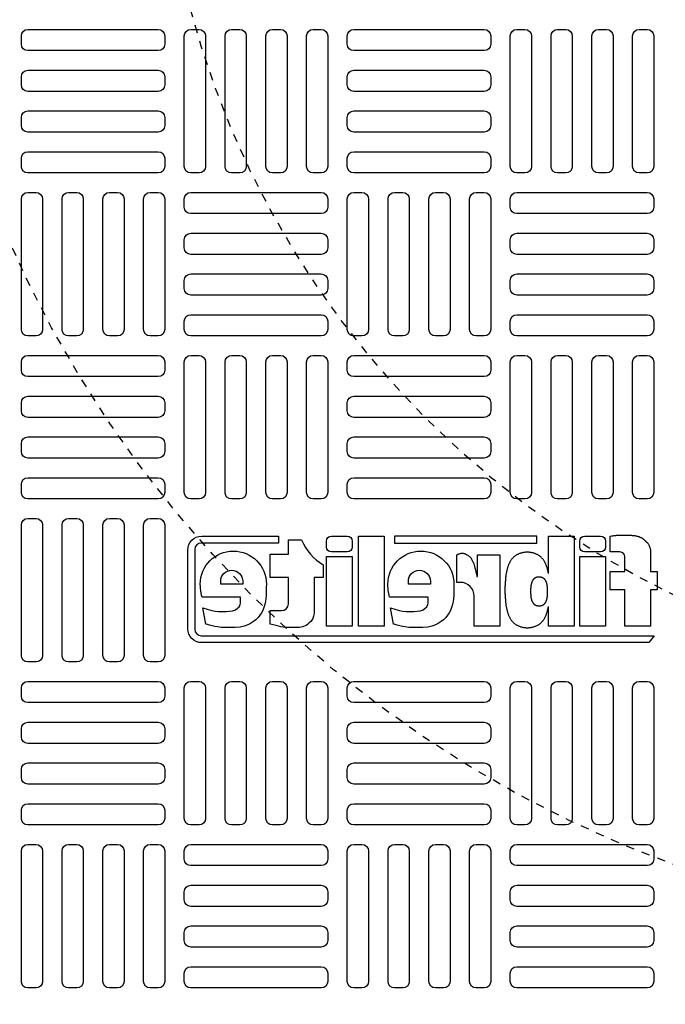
# Model space of a CAD drawing. Extents: x -169 to 2224, y 0 to 2796.
# Tile 464 of 530: x 1517 to 1525, y 1464 to 1476. Entities that reach past the tile are written whole.
import ezdxf

# ---------------------------------------------------------------- set-up
doc = ezdxf.new("R2010")
doc.units = 0
doc.header["$MEASUREMENT"] = 0
doc.linetypes.add('HIDDEN2', pattern=[0.28125, 0.1875, -0.09375])
doc.layers.get('DEFPOINTS').update_dxf_attribs({"linetype": 'CONTINUOUS'})
for name, color, linetype in [('TANK-MANHOLE-COVER-40', 2, 'CONTINUOUS'), ('TANK-MANHOLE-COVER-HATCH-40', 252, 'CONTINUOUS'), ('TANK-SLOPE', 3, 'CONTINUOUS')]:
    doc.layers.add(name, color=color, linetype=linetype)

msp = doc.modelspace()

# ---------------------------------------------------------------- linework, layer by layer
at = {"layer": 'DEFPOINTS', "color": 8, "linetype": 'HIDDEN2', "ltscale": 0.125}
msp.add_circle((1529.52157, 1479.01916), 14, dxfattribs=at)
msp.add_circle((1529.52157, 1479.01916), 14, dxfattribs=at)
at = {"layer": 'DEFPOINTS', "color": 8, "linetype": 'HIDDEN2', "ltscale": 0.5}
msp.add_circle((1529.52157, 1479.01916), 11, dxfattribs=at)
msp.add_circle((1529.52157, 1479.01916), 11, dxfattribs=at)
at = {"layer": 'TANK-MANHOLE-COVER-40', "color": 2}
for points in [[(1523.95594, 1469.82969), (1523.9736, 1469.832), (1523.98904, 1469.83397), (1524.00256, 1469.83566), (1524.01447, 1469.83707), (1524.02505, 1469.83825), (1524.0346, 1469.83923), (1524.04343, 1469.84003), (1524.05182, 1469.84068), (1524.06004, 1469.84121), (1524.06815, 1469.84163), (1524.07615, 1469.84197), (1524.08409, 1469.84222), (1524.09196, 1469.84241), (1524.09979, 1469.84255), (1524.1076, 1469.84264), (1524.11541, 1469.84271), (1524.12323, 1469.84276), (1524.13109, 1469.84279), (1524.139, 1469.84278), (1524.14698, 1469.84273), (1524.15507, 1469.84263), (1524.16326, 1469.84247), (1524.1716, 1469.84224), (1524.18009, 1469.84193), (1524.18874, 1469.84153), (1524.19747, 1469.84105), (1524.20621, 1469.84048), (1524.21487, 1469.83983), (1524.22336, 1469.8391), (1524.2316, 1469.8383), (1524.23949, 1469.83741), (1524.24696, 1469.83645), (1524.25394, 1469.83542), (1524.26045, 1469.83431), (1524.26656, 1469.83314), (1524.27231, 1469.83191), (1524.27776, 1469.83062), (1524.28297, 1469.82928), (1524.28798, 1469.82788), (1524.29285, 1469.82644), (1524.29762, 1469.82494), (1524.30231, 1469.82339), (1524.30692, 1469.82177), (1524.31146, 1469.82006), (1524.31594, 1469.81825), (1524.32035, 1469.81631), (1524.32471, 1469.81425), (1524.32902, 1469.81204), (1524.33328, 1469.80968), (1524.33748, 1469.80718), (1524.34158, 1469.8046), (1524.34557, 1469.80195), (1524.34941, 1469.79927), (1524.3531, 1469.79659), (1524.35659, 1469.79395), (1524.35988, 1469.79138), (1524.36294, 1469.78891), (1524.36582, 1469.7865), (1524.36859, 1469.78411), (1524.37129, 1469.78172), (1524.37398, 1469.77929), (1524.37672, 1469.77677), (1524.37957, 1469.77414), (1524.38258, 1469.77136), (1524.3858, 1469.76839), (1524.38918, 1469.76524), (1524.39268, 1469.76193), (1524.39625, 1469.75847), (1524.39983, 1469.75486), (1524.40337, 1469.75113), (1524.40683, 1469.74729), (1524.41015, 1469.74335), (1524.41328, 1469.73931), (1524.41624, 1469.73514), (1524.41904, 1469.73083), (1524.42168, 1469.72632), (1524.42418, 1469.72159), (1524.42655, 1469.7166), (1524.42882, 1469.71132), (1524.43098, 1469.70571), (1524.43305, 1469.69977), (1524.43501, 1469.69356), (1524.43688, 1469.68718), (1524.43862, 1469.68073), (1524.44022, 1469.67429), (1524.44169, 1469.66796), (1524.44301, 1469.66185), (1524.44416, 1469.65603)], [(1523.21105, 1469.37793), (1523.21105, 1469.82969), (1523.52104, 1469.82969), (1523.52104, 1468.74258), (1523.21105, 1468.74258), (1523.21105, 1468.98059)], [(1523.21105, 1469.37793), (1523.21024, 1469.3823), (1523.2085, 1469.39109), (1523.20666, 1469.39985), (1523.20474, 1469.40852), (1523.20275, 1469.41705), (1523.2007, 1469.42539), (1523.19859, 1469.43354), (1523.19641, 1469.4415), (1523.19416, 1469.44927), (1523.19181, 1469.45687), (1523.18938, 1469.46429), (1523.18684, 1469.47154), (1523.18419, 1469.47863), (1523.18142, 1469.48556), (1523.17852, 1469.49234), (1523.1755, 1469.49897), (1523.17234, 1469.50547), (1523.16904, 1469.51185), (1523.1656, 1469.5181), (1523.16201, 1469.52425), (1523.15826, 1469.5303), (1523.15436, 1469.53625), (1523.15029, 1469.54209), (1523.14608, 1469.5478), (1523.14172, 1469.55337), (1523.13721, 1469.55878), (1523.13256, 1469.56402), (1523.12777, 1469.56906), (1523.12284, 1469.5739), (1523.11778, 1469.57851), (1523.11256, 1469.58292), (1523.10719, 1469.58712), (1523.10162, 1469.59115), (1523.09586, 1469.59501), (1523.08989, 1469.59872), (1523.08368, 1469.6023), (1523.07722, 1469.60575), (1523.0705, 1469.60909), (1523.06355, 1469.61231), (1523.05639, 1469.61538), (1523.04906, 1469.61829), (1523.04158, 1469.62101), (1523.03398, 1469.62354), (1523.0263, 1469.62584), (1523.01856, 1469.62791), (1523.01079, 1469.62972), (1523.00299, 1469.63127), (1522.99518, 1469.63258), (1522.98734, 1469.63364), (1522.9795, 1469.63445), (1522.97164, 1469.63503), (1522.96378, 1469.63538), (1522.95591, 1469.63549), (1522.94804, 1469.63538), (1522.94018, 1469.63503), (1522.93232, 1469.63445), (1522.92448, 1469.63364), (1522.91664, 1469.63258), (1522.90883, 1469.63127), (1522.90103, 1469.62972), (1522.89326, 1469.62791), (1522.88552, 1469.62584), (1522.87784, 1469.62354), (1522.87024, 1469.62101), (1522.86276, 1469.61829), (1522.85543, 1469.61538), (1522.84827, 1469.61231), (1522.84132, 1469.60909), (1522.8346, 1469.60575), (1522.82814, 1469.6023), (1522.82193, 1469.59872), (1522.81596, 1469.59501), (1522.8102, 1469.59115), (1522.80463, 1469.58712), (1522.79926, 1469.58292), (1522.79404, 1469.57851), (1522.78898, 1469.5739), (1522.78405, 1469.56906), (1522.77926, 1469.56402), (1522.77461, 1469.55878), (1522.7701, 1469.55337), (1522.76574, 1469.5478), (1522.76153, 1469.54209), (1522.75746, 1469.53625), (1522.75356, 1469.5303), (1522.74981, 1469.52425), (1522.74622, 1469.5181), (1522.74278, 1469.51185), (1522.73948, 1469.50547), (1522.73632, 1469.49897), (1522.7333, 1469.49234), (1522.7304, 1469.48556), (1522.72763, 1469.47863), (1522.72498, 1469.47154), (1522.72244, 1469.46429), (1522.72001, 1469.45687), (1522.71766, 1469.44927), (1522.71541, 1469.4415), (1522.71323, 1469.43354), (1522.71112, 1469.42539), (1522.70907, 1469.41705), (1522.70708, 1469.40852), (1522.70516, 1469.39985), (1522.70332, 1469.39109), (1522.70158, 1469.3823), (1522.69995, 1469.37354), (1522.69845, 1469.36486), (1522.6971, 1469.35632), (1522.6959, 1469.34797), (1522.69486, 1469.33986), (1522.69398, 1469.33198), (1522.69322, 1469.32428), (1522.69256, 1469.31674), (1522.69198, 1469.30933), (1522.69146, 1469.30201), (1522.69096, 1469.29475), (1522.69047, 1469.28753), (1522.68997, 1469.28031), (1522.68946, 1469.27311), (1522.68895, 1469.26594), (1522.68844, 1469.25881), (1522.68795, 1469.25173), (1522.68748, 1469.24473), (1522.68704, 1469.23781), (1522.68663, 1469.23099), (1522.68627, 1469.22428), (1522.68595, 1469.21766), (1522.68568, 1469.21113), (1522.68546, 1469.20467), (1522.68528, 1469.19827), (1522.68516, 1469.19191), (1522.68508, 1469.18558), (1522.68505, 1469.17926), (1522.68508, 1469.17294), (1522.68516, 1469.16661), (1522.68528, 1469.16025), (1522.68546, 1469.15385), (1522.68568, 1469.14739), (1522.68595, 1469.14086), (1522.68627, 1469.13425), (1522.68663, 1469.12753), (1522.68704, 1469.12071), (1522.68748, 1469.11379), (1522.68795, 1469.10679), (1522.68844, 1469.09972), (1522.68895, 1469.09259), (1522.68946, 1469.08541), (1522.68997, 1469.07821), (1522.69047, 1469.07099), (1522.69096, 1469.06377), (1522.69146, 1469.05652), (1522.69198, 1469.0492), (1522.69256, 1469.04178), (1522.69322, 1469.03424), (1522.69398, 1469.02655), (1522.69486, 1469.01866), (1522.6959, 1469.01055), (1522.6971, 1469.00221), (1522.69845, 1468.99367), (1522.69995, 1468.98499), (1522.70158, 1468.97622), (1522.70332, 1468.96743), (1522.70516, 1468.95868), (1522.70708, 1468.95), (1522.70907, 1468.94147), (1522.71112, 1468.93313), (1522.71323, 1468.92498), (1522.71541, 1468.91702), (1522.71766, 1468.90925), (1522.72001, 1468.90165), (1522.72244, 1468.89423), (1522.72498, 1468.88698), (1522.72763, 1468.87989), (1522.7304, 1468.87296), (1522.7333, 1468.86619), (1522.73632, 1468.85955), (1522.73948, 1468.85305), (1522.74278, 1468.84668), (1522.74622, 1468.84042), (1522.74981, 1468.83427), (1522.75356, 1468.82822), (1522.75746, 1468.82228), (1522.76153, 1468.81644), (1522.76574, 1468.81072), (1522.7701, 1468.80515), (1522.77461, 1468.79974), (1522.77926, 1468.7945), (1522.78405, 1468.78946), (1522.78898, 1468.78462), (1522.79404, 1468.78001), (1522.79926, 1468.77561), (1522.80463, 1468.7714), (1522.8102, 1468.76737), (1522.81596, 1468.76351), (1522.82193, 1468.7598), (1522.82814, 1468.75623), (1522.8346, 1468.75277), (1522.84132, 1468.74943), (1522.84827, 1468.74622), (1522.85543, 1468.74315), (1522.86276, 1468.74024), (1522.87024, 1468.73751), (1522.87784, 1468.73499), (1522.88552, 1468.73268), (1522.89326, 1468.73062), (1522.90103, 1468.72881), (1522.90883, 1468.72725), (1522.91664, 1468.72594), (1522.92448, 1468.72489), (1522.93232, 1468.72407), (1522.94018, 1468.72349), (1522.94804, 1468.72315), (1522.95591, 1468.72303), (1522.96378, 1468.72315), (1522.97164, 1468.72349), (1522.9795, 1468.72407), (1522.98734, 1468.72489), (1522.99518, 1468.72594), (1523.00299, 1468.72725), (1523.01079, 1468.72881), (1523.01856, 1468.73062), (1523.0263, 1468.73268), (1523.03398, 1468.73499), (1523.04158, 1468.73751), (1523.04906, 1468.74024), (1523.05639, 1468.74315), (1523.06355, 1468.74622), (1523.0705, 1468.74943), (1523.07722, 1468.75277), (1523.08368, 1468.75623), (1523.08989, 1468.7598), (1523.09586, 1468.76351), (1523.10162, 1468.76737), (1523.10719, 1468.7714), (1523.11256, 1468.77561), (1523.11778, 1468.78001), (1523.12284, 1468.78462), (1523.12777, 1468.78946), (1523.13256, 1468.7945), (1523.13721, 1468.79974), (1523.14172, 1468.80515), (1523.14608, 1468.81072), (1523.15029, 1468.81644), (1523.15436, 1468.82228), (1523.15826, 1468.82822), (1523.16201, 1468.83427), (1523.1656, 1468.84042), (1523.16904, 1468.84668), (1523.17234, 1468.85305), (1523.1755, 1468.85955), (1523.17852, 1468.86619), (1523.18142, 1468.87296), (1523.18419, 1468.87989), (1523.18684, 1468.88698), (1523.18938, 1468.89423), (1523.19181, 1468.90165), (1523.19416, 1468.90925), (1523.19641, 1468.91702), (1523.19859, 1468.92498), (1523.2007, 1468.93313), (1523.20275, 1468.94147), (1523.20474, 1468.95), (1523.20666, 1468.95868), (1523.2085, 1468.96743), (1523.21024, 1468.97622), (1523.21105, 1468.98059)]]:
    msp.add_lwpolyline(points, dxfattribs=at)
for points in [[(1519.95085, 1469.82969), (1519.95085, 1469.74627), (1519.01834, 1469.74627, 0.41421356), (1518.93982, 1469.66775), (1518.93982, 1468.7053, 0.41421356), (1519.01834, 1468.62678), (1524.48608, 1468.62678), (1524.42315, 1468.54336), (1519.02325, 1468.54336, -0.41421356), (1518.8564, 1468.71021), (1518.8564, 1469.66284, -0.41421356), (1519.02325, 1469.82969)], [(1519.85003, 1468.76586), (1519.85003, 1468.92941), (1519.98684, 1468.92941, 0.41421356), (1520.07027, 1469.01284), (1520.07027, 1469.32998), (1519.85003, 1469.32998), (1519.85003, 1469.61069), (1520.07027, 1469.61069), (1520.07027, 1469.78461), (1520.22969, 1469.78461, 0.16186788), (1520.49165, 1469.48171), (1520.49165, 1469.32872), (1520.38026, 1469.32872), (1520.38026, 1468.894), (1520.37404, 1468.86155), (1520.3665, 1468.83607), (1520.3549, 1468.81579), (1520.33983, 1468.79783), (1520.32244, 1468.78103), (1520.30214, 1468.76423), (1520.28359, 1468.75206), (1520.24068, 1468.73468), (1520.20416, 1468.72773), (1520.17227, 1468.72426), (1520.14502, 1468.72426), (1520.10849, 1468.72426), (1520.0708, 1468.72426), (1520.03949, 1468.72657), (1520.00702, 1468.73063), (1519.98093, 1468.73584), (1519.95252, 1468.7428), (1519.92295, 1468.74917), (1519.88584, 1468.75786)], [(1520.78066, 1469.63806), (1520.58986, 1469.63806, -0.41421356), (1520.53026, 1469.69765), (1520.53026, 1469.7701, -0.41421356), (1520.58986, 1469.82969), (1520.78066, 1469.82969, -0.41421356), (1520.84025, 1469.7701), (1520.84025, 1469.69765, -0.41421356)], [(1523.84112, 1469.63806), (1523.65031, 1469.63806, -0.41421356), (1523.59072, 1469.69765), (1523.59072, 1469.7701, -0.41421356), (1523.65031, 1469.82969), (1523.84112, 1469.82969, -0.41421356), (1523.90071, 1469.7701), (1523.90071, 1469.69765, -0.41421356)], [(1519.494, 1469.02099), (1519.494, 1469.09436), (1519.02742, 1469.09436), (1519.01994, 1469.11697), (1519.01643, 1469.13801), (1519.01136, 1469.17151), (1519.00824, 1469.19684), (1519.00707, 1469.22099), (1519.00616, 1469.25017, -1), (1519.80435, 1469.25017), (1519.80382, 1469.21022), (1519.8029, 1469.16124), (1519.80382, 1469.11965), (1519.79642, 1469.06697), (1519.78902, 1469.02168), (1519.77977, 1468.98009), (1519.7622, 1468.93203), (1519.74647, 1468.90338), (1519.7252, 1468.87381), (1519.70485, 1468.84608), (1519.6771, 1468.81836), (1519.64843, 1468.7971), (1519.6142, 1468.77492), (1519.57998, 1468.75828), (1519.53558, 1468.74165), (1519.48748, 1468.73148), (1519.4292, 1468.72501), (1519.36815, 1468.72409), (1519.31635, 1468.72409), (1519.25993, 1468.72778), (1519.21645, 1468.73333), (1519.1813, 1468.73795), (1519.14985, 1468.74627), (1519.11748, 1468.75366), (1519.0814, 1468.76475), (1519.07398, 1468.76821), (1519.0384, 1468.96268), (1519.08994, 1468.94821), (1519.11742, 1468.93997), (1519.14581, 1468.93265), (1519.18429, 1468.92533), (1519.22734, 1468.92075), (1519.27955, 1468.91892), (1519.31803, 1468.91801), (1519.36108, 1468.92167), (1519.39589, 1468.92808), (1519.4307, 1468.93997), (1519.45726, 1468.96011), (1519.47472, 1468.97763), (1519.48925, 1469.00269)], [(1521.30446, 1468.96268), (1521.35599, 1468.94821), (1521.38347, 1468.93997), (1521.41187, 1468.93265), (1521.45034, 1468.92533), (1521.49339, 1468.92075), (1521.54561, 1468.91892), (1521.58408, 1468.91801), (1521.62713, 1468.92167), (1521.66194, 1468.92808), (1521.69675, 1468.93997), (1521.72332, 1468.96011), (1521.74078, 1468.97763), (1521.7553, 1469.00269), (1521.76005, 1469.02099), (1521.76005, 1469.09436), (1521.29347, 1469.09436), (1521.28599, 1469.11697), (1521.28248, 1469.13801), (1521.27741, 1469.17151), (1521.27429, 1469.19684), (1521.27312, 1469.22099), (1521.27222, 1469.25017, -1), (1522.0704, 1469.25017), (1522.06988, 1469.21022), (1522.06895, 1469.16124), (1522.06988, 1469.11965), (1522.06248, 1469.06697), (1522.05508, 1469.02168), (1522.04583, 1468.98009), (1522.02825, 1468.93203), (1522.01253, 1468.90338), (1521.99125, 1468.87381), (1521.9709, 1468.84608), (1521.94315, 1468.81836), (1521.91448, 1468.7971), (1521.88025, 1468.77492), (1521.84603, 1468.75828), (1521.80163, 1468.74165), (1521.75353, 1468.73148), (1521.69525, 1468.72501), (1521.63421, 1468.72409), (1521.58241, 1468.72409), (1521.52598, 1468.72778), (1521.48251, 1468.73333), (1521.44736, 1468.73795), (1521.41591, 1468.74627), (1521.38353, 1468.75366), (1521.34746, 1468.76475), (1521.34004, 1468.76821)], [(1519.25319, 1469.25017), (1519.25319, 1469.28485, -1), (1519.51995, 1469.28485), (1519.51995, 1469.25017)], [(1521.51924, 1469.25017), (1521.51924, 1469.28485, -1), (1521.78601, 1469.28485), (1521.78601, 1469.25017)]]:
    msp.add_lwpolyline(points, format="xyb", close=True, dxfattribs=at)
for points in [[(1521.22584, 1468.74258), (1520.91585, 1468.74258), (1520.91585, 1469.82969), (1521.22584, 1469.82969)], [(1523.07048, 1469.74627), (1523.07048, 1469.82969), (1521.35222, 1469.82969), (1521.35222, 1469.74627)], [(1520.84025, 1468.74258), (1520.53026, 1468.74258), (1520.53026, 1469.58184), (1520.84025, 1469.58184)], [(1523.90071, 1468.74258), (1523.59072, 1468.74258), (1523.59072, 1469.58184), (1523.90071, 1469.58184)], [(1522.99512, 1469.14156), (1522.99527, 1469.13896), (1522.99544, 1469.13632), (1522.99562, 1469.13364), (1522.99581, 1469.13094), (1522.996, 1469.12821), (1522.9962, 1469.12547), (1522.99639, 1469.12272), (1522.99658, 1469.11996), (1522.99677, 1469.1172), (1522.99696, 1469.11443), (1522.99716, 1469.11164), (1522.99738, 1469.1088), (1522.99763, 1469.10592), (1522.99792, 1469.10298), (1522.99826, 1469.09997), (1522.99866, 1469.09687), (1522.99912, 1469.09368), (1522.99963, 1469.09042), (1523.00021, 1469.0871), (1523.00083, 1469.08376), (1523.00149, 1469.0804), (1523.0022, 1469.07705), (1523.00293, 1469.07374), (1523.00369, 1469.07048), (1523.00447, 1469.06729), (1523.00528, 1469.06418), (1523.00611, 1469.06114), (1523.00697, 1469.05817), (1523.00787, 1469.05527), (1523.0088, 1469.05243), (1523.00977, 1469.04966), (1523.01078, 1469.04695), (1523.01184, 1469.04431), (1523.01295, 1469.04172), (1523.0141, 1469.03918), (1523.01531, 1469.0367), (1523.01657, 1469.03426), (1523.01788, 1469.03187), (1523.01926, 1469.02952), (1523.02069, 1469.02721), (1523.02218, 1469.02494), (1523.02373, 1469.02271), (1523.02534, 1469.02053), (1523.02701, 1469.0184), (1523.02873, 1469.01633), (1523.03051, 1469.01433), (1523.03234, 1469.0124), (1523.03422, 1469.01056), (1523.03615, 1469.00879), (1523.03815, 1469.00711), (1523.0402, 1469.0055), (1523.04232, 1469.00397), (1523.04453, 1469.00249), (1523.04681, 1469.00107), (1523.04918, 1468.99971), (1523.05165, 1468.99839), (1523.05421, 1468.99711), (1523.05687, 1468.99588), (1523.0596, 1468.99471), (1523.06241, 1468.9936), (1523.06526, 1468.99256), (1523.06817, 1468.99159), (1523.0711, 1468.99071), (1523.07406, 1468.98992), (1523.07703, 1468.98923), (1523.08001, 1468.98864), (1523.08299, 1468.98814), (1523.08599, 1468.98773), (1523.08898, 1468.98742), (1523.09198, 1468.9872), (1523.09499, 1468.98707), (1523.09799, 1468.98703), (1523.101, 1468.98707), (1523.104, 1468.9872), (1523.10701, 1468.98742), (1523.11, 1468.98773), (1523.113, 1468.98814), (1523.11598, 1468.98864), (1523.11896, 1468.98923), (1523.12193, 1468.98992), (1523.12489, 1468.99071), (1523.12782, 1468.99159), (1523.13072, 1468.99256), (1523.13358, 1468.9936), (1523.13638, 1468.99471), (1523.13912, 1468.99588), (1523.14177, 1468.99711), (1523.14434, 1468.99839), (1523.14681, 1468.99971), (1523.14918, 1469.00107), (1523.15146, 1469.00249), (1523.15366, 1469.00397), (1523.15579, 1469.0055), (1523.15784, 1469.00711), (1523.15983, 1469.00879), (1523.16177, 1469.01056), (1523.16365, 1469.0124), (1523.16548, 1469.01433), (1523.16726, 1469.01633), (1523.16898, 1469.0184), (1523.17065, 1469.02053), (1523.17226, 1469.02271), (1523.17381, 1469.02494), (1523.1753, 1469.02721), (1523.17673, 1469.02952), (1523.1781, 1469.03187), (1523.17942, 1469.03426), (1523.18068, 1469.0367), (1523.18189, 1469.03918), (1523.18304, 1469.04172), (1523.18415, 1469.04431), (1523.18521, 1469.04695), (1523.18622, 1469.04966), (1523.18719, 1469.05243), (1523.18812, 1469.05527), (1523.18902, 1469.05817), (1523.18988, 1469.06114), (1523.19071, 1469.06418), (1523.19152, 1469.06729), (1523.1923, 1469.07048), (1523.19306, 1469.07374), (1523.19379, 1469.07705), (1523.19449, 1469.0804), (1523.19516, 1469.08376), (1523.19578, 1469.0871), (1523.19635, 1469.09042), (1523.19687, 1469.09368), (1523.19733, 1469.09687), (1523.19773, 1469.09997), (1523.19806, 1469.10298), (1523.19835, 1469.10592), (1523.19861, 1469.1088), (1523.19883, 1469.11164), (1523.19903, 1469.11443), (1523.19922, 1469.1172), (1523.1994, 1469.11996), (1523.1996, 1469.12272), (1523.19979, 1469.12547), (1523.19999, 1469.12821), (1523.20018, 1469.13094), (1523.20037, 1469.13364), (1523.20055, 1469.13632), (1523.20072, 1469.13896), (1523.20087, 1469.14156), (1523.20101, 1469.14413), (1523.20113, 1469.14666), (1523.20123, 1469.14915), (1523.20132, 1469.15162), (1523.20139, 1469.15406), (1523.20143, 1469.15649), (1523.20146, 1469.15891), (1523.20147, 1469.16133), (1523.20146, 1469.16374), (1523.20143, 1469.16616), (1523.20139, 1469.16859), (1523.20132, 1469.17104), (1523.20123, 1469.1735), (1523.20113, 1469.176), (1523.20101, 1469.17852), (1523.20087, 1469.18109), (1523.20072, 1469.18369), (1523.20055, 1469.18634), (1523.20037, 1469.18901), (1523.20018, 1469.19172), (1523.19999, 1469.19444), (1523.19979, 1469.19718), (1523.1996, 1469.19993), (1523.1994, 1469.20269), (1523.19922, 1469.20545), (1523.19903, 1469.20822), (1523.19883, 1469.21102), (1523.19861, 1469.21385), (1523.19835, 1469.21673), (1523.19806, 1469.21967), (1523.19773, 1469.22268), (1523.19733, 1469.22578), (1523.19687, 1469.22897), (1523.19635, 1469.23223), (1523.19578, 1469.23555), (1523.19516, 1469.2389), (1523.19449, 1469.24225), (1523.19379, 1469.2456), (1523.19306, 1469.24891), (1523.1923, 1469.25217), (1523.19152, 1469.25536), (1523.19071, 1469.25847), (1523.18988, 1469.26151), (1523.18902, 1469.26448), (1523.18812, 1469.26739), (1523.18719, 1469.27022), (1523.18622, 1469.27299), (1523.18521, 1469.2757), (1523.18415, 1469.27835), (1523.18304, 1469.28094), (1523.18189, 1469.28347), (1523.18068, 1469.28595), (1523.17942, 1469.28839), (1523.1781, 1469.29078), (1523.17673, 1469.29313), (1523.1753, 1469.29544), (1523.17381, 1469.29771), (1523.17226, 1469.29994), (1523.17065, 1469.30213), (1523.16898, 1469.30425), (1523.16726, 1469.30632), (1523.16548, 1469.30832), (1523.16365, 1469.31025), (1523.16177, 1469.3121), (1523.15983, 1469.31386), (1523.15784, 1469.31554), (1523.15579, 1469.31715), (1523.15366, 1469.31869), (1523.15146, 1469.32016), (1523.14918, 1469.32158), (1523.14681, 1469.32295), (1523.14434, 1469.32426), (1523.14177, 1469.32554), (1523.13912, 1469.32677), (1523.13638, 1469.32794), (1523.13358, 1469.32905), (1523.13072, 1469.3301), (1523.12782, 1469.33106), (1523.12489, 1469.33194), (1523.12193, 1469.33273), (1523.11896, 1469.33342), (1523.11598, 1469.33402), (1523.113, 1469.33451), (1523.11, 1469.33492), (1523.10701, 1469.33523), (1523.104, 1469.33545), (1523.101, 1469.33558), (1523.09799, 1469.33563), (1523.09499, 1469.33558), (1523.09198, 1469.33545), (1523.08898, 1469.33523), (1523.08599, 1469.33492), (1523.08299, 1469.33451), (1523.08001, 1469.33402), (1523.07703, 1469.33342), (1523.07406, 1469.33273), (1523.0711, 1469.33194), (1523.06817, 1469.33106), (1523.06526, 1469.3301), (1523.06241, 1469.32905), (1523.0596, 1469.32794), (1523.05687, 1469.32677), (1523.05421, 1469.32554), (1523.05165, 1469.32426), (1523.04918, 1469.32295), (1523.04681, 1469.32158), (1523.04453, 1469.32016), (1523.04232, 1469.31869), (1523.0402, 1469.31715), (1523.03815, 1469.31554), (1523.03615, 1469.31386), (1523.03422, 1469.3121), (1523.03234, 1469.31025), (1523.03051, 1469.30832), (1523.02873, 1469.30632), (1523.02701, 1469.30425), (1523.02534, 1469.30213), (1523.02373, 1469.29994), (1523.02218, 1469.29771), (1523.02069, 1469.29544), (1523.01926, 1469.29313), (1523.01788, 1469.29078), (1523.01657, 1469.28839), (1523.01531, 1469.28595), (1523.0141, 1469.28347), (1523.01295, 1469.28094), (1523.01184, 1469.27835), (1523.01078, 1469.2757), (1523.00977, 1469.27299), (1523.0088, 1469.27022), (1523.00787, 1469.26739), (1523.00697, 1469.26448), (1523.00611, 1469.26151), (1523.00528, 1469.25847), (1523.00447, 1469.25536), (1523.00369, 1469.25217), (1523.00293, 1469.24891), (1523.0022, 1469.2456), (1523.00149, 1469.24225), (1523.00083, 1469.2389), (1523.00021, 1469.23555), (1522.99963, 1469.23223), (1522.99912, 1469.22897), (1522.99866, 1469.22578), (1522.99826, 1469.22268), (1522.99792, 1469.21967), (1522.99763, 1469.21673), (1522.99738, 1469.21385), (1522.99716, 1469.21102), (1522.99696, 1469.20822), (1522.99677, 1469.20545), (1522.99658, 1469.20269), (1522.99639, 1469.19993), (1522.9962, 1469.19718), (1522.996, 1469.19444), (1522.99581, 1469.19172), (1522.99562, 1469.18901), (1522.99544, 1469.18634), (1522.99527, 1469.18369), (1522.99512, 1469.18109), (1522.99498, 1469.17852), (1522.99486, 1469.176), (1522.99475, 1469.1735), (1522.99467, 1469.17104), (1522.9946, 1469.16859), (1522.99455, 1469.16616), (1522.99452, 1469.16374), (1522.99451, 1469.16133), (1522.99452, 1469.15891), (1522.99455, 1469.15649), (1522.9946, 1469.15406), (1522.99467, 1469.15162), (1522.99475, 1469.14915), (1522.99486, 1469.14666), (1522.99498, 1469.14413)]]:
    msp.add_lwpolyline(points, close=True, dxfattribs=at)
for points in [[(1524.44416, 1469.65603), (1524.44416, 1469.40261), (1524.52569, 1469.40261), (1524.52569, 1469.1826), (1524.44416, 1469.1826), (1524.44416, 1468.74258), (1524.13417, 1468.74258), (1524.13417, 1469.1826), (1523.95594, 1469.1826), (1523.95594, 1469.40261), (1524.13417, 1469.40261), (1524.13417, 1469.57847, 0.41421356), (1524.07458, 1469.63806), (1523.95594, 1469.63806), (1523.95594, 1469.82969)], [(1522.34755, 1469.34209), (1522.35334, 1469.34209), (1522.35334, 1469.60309), (1522.62455, 1469.60309), (1522.62455, 1468.74258), (1522.31456, 1468.74258), (1522.31456, 1469.10444, 0.41421356), (1522.14771, 1469.2713), (1522.10401, 1469.2713), (1522.10401, 1469.60309, -0.0155145), (1522.11759, 1469.60992, -0.02473315), (1522.12642, 1469.61351, -0.00594575), (1522.14209, 1469.61878, -0.01286983), (1522.14941, 1469.62094, -0.04941398), (1522.16589, 1469.62364, -0.05392946), (1522.18119, 1469.62297, -0.03662736), (1522.19568, 1469.61965, -0.04256454), (1522.20755, 1469.61486, -0.00629057), (1522.21791, 1469.60946, -0.00887204), (1522.22513, 1469.60541, -0.00932127), (1522.23667, 1469.59837, -0.0097415), (1522.24744, 1469.59122, -0.02890609), (1522.25764, 1469.58325, -0.0276934), (1522.26728, 1469.57379, -0.02662994), (1522.27635, 1469.56271, -0.04164707), (1522.28114, 1469.55489, -0.00026461), (1522.28609, 1469.54504, -0.00016335), (1522.29409, 1469.52907, -0.00011601), (1522.30331, 1469.51067, -0.00066589), (1522.30491, 1469.50746, -0.03484259), (1522.3075, 1469.50117, -0.01415301), (1522.31234, 1469.48517, -0.00167588), (1522.31607, 1469.47129, 0.00303023), (1522.31979, 1469.45742, 0.00039822), (1522.3235, 1469.44393, -0.00072373), (1522.32722, 1469.43045, -0.0016601), (1522.33161, 1469.41422, -0.00669724), (1522.33263, 1469.41018, -0.00379394), (1522.33349, 1469.40644, -0.00069259), (1522.33803, 1469.38587, -0.00027186), (1522.33858, 1469.38336, -0.00001963), (1522.34615, 1469.34871, -0.0026773), (1522.34722, 1469.34367, -0.00010127), (1522.34755, 1469.34209)]]:
    msp.add_lwpolyline(points, format="xyb", dxfattribs=at)
at = {"layer": 'TANK-MANHOLE-COVER-40', "color": 4, "linetype": 'Continuous'}
msp.add_circle((1529.52234, 1479.01916), 22.63902, dxfattribs=at)
at = {"layer": 'TANK-MANHOLE-COVER-40', "color": 1, "linetype": 'Continuous'}
msp.add_circle((1529.52234, 1479.01916), 22.44094, dxfattribs=at)
at = {"layer": 'TANK-MANHOLE-COVER-40', "color": 2, "linetype": 'Continuous'}
msp.add_circle((1529.52234, 1479.01916), 21.65354, dxfattribs=at)
at = {"layer": 'TANK-MANHOLE-COVER-HATCH-40', "linetype": 'Continuous', "flags": 128}
for points in [[(1518.57746, 1475.77113, -0.41421356), (1518.49872, 1475.69239), (1516.92391, 1475.69239, -0.41421356), (1516.84517, 1475.77113), (1516.84517, 1475.86955, -0.41421356), (1516.92391, 1475.94829), (1518.49872, 1475.94829, -0.41421356), (1518.57746, 1475.86955)], [(1518.99084, 1475.94829, -0.41421356), (1519.06958, 1475.86955), (1519.06958, 1474.29475, -0.41421356), (1518.99084, 1474.21601), (1518.89242, 1474.21601, -0.41421356), (1518.81368, 1474.29475), (1518.81368, 1475.86955, -0.41421356), (1518.89242, 1475.94829)], [(1519.48297, 1475.94829, -0.41421356), (1519.56171, 1475.86955), (1519.56171, 1474.29475, -0.41421356), (1519.48297, 1474.21601), (1519.38454, 1474.21601, -0.41421356), (1519.3058, 1474.29475), (1519.3058, 1475.86955, -0.41421356), (1519.38454, 1475.94829)], [(1519.97509, 1475.94829, -0.41421356), (1520.05383, 1475.86955), (1520.05383, 1474.29475, -0.41421356), (1519.97509, 1474.21601), (1519.87667, 1474.21601, -0.41421356), (1519.79793, 1474.29475), (1519.79793, 1475.86955, -0.41421356), (1519.87667, 1475.94829)], [(1520.46722, 1475.94829, -0.41421356), (1520.54596, 1475.86955), (1520.54596, 1474.29475, -0.41421356), (1520.46722, 1474.21601), (1520.36879, 1474.21601, -0.41421356), (1520.29005, 1474.29475), (1520.29005, 1475.86955, -0.41421356), (1520.36879, 1475.94829)], [(1522.51446, 1475.77113, -0.41421356), (1522.43572, 1475.69239), (1520.86092, 1475.69239, -0.41421356), (1520.78218, 1475.77113), (1520.78218, 1475.86955, -0.41421356), (1520.86092, 1475.94829), (1522.43572, 1475.94829, -0.41421356), (1522.51446, 1475.86955)], [(1522.92785, 1475.94829, -0.41421356), (1523.00659, 1475.86955), (1523.00659, 1474.29475, -0.41421356), (1522.92785, 1474.21601), (1522.82942, 1474.21601, -0.41421356), (1522.75068, 1474.29475), (1522.75068, 1475.86955, -0.41421356), (1522.82942, 1475.94829)], [(1523.41998, 1475.94829, -0.41421356), (1523.49872, 1475.86955), (1523.49872, 1474.29475, -0.41421356), (1523.41998, 1474.21601), (1523.32155, 1474.21601, -0.41421356), (1523.24281, 1474.29475), (1523.24281, 1475.86955, -0.41421356), (1523.32155, 1475.94829)], [(1523.9121, 1475.94829, -0.41421356), (1523.99084, 1475.86955), (1523.99084, 1474.29475, -0.41421356), (1523.9121, 1474.21601), (1523.81368, 1474.21601, -0.41421356), (1523.73494, 1474.29475), (1523.73494, 1475.86955, -0.41421356), (1523.81368, 1475.94829)], [(1524.40423, 1475.94829, -0.41421356), (1524.48297, 1475.86955), (1524.48297, 1474.29475, -0.41421356), (1524.40423, 1474.21601), (1524.3058, 1474.21601, -0.41421356), (1524.22706, 1474.29475), (1524.22706, 1475.86955, -0.41421356), (1524.3058, 1475.94829)], [(1518.57746, 1475.279, -0.41421356), (1518.49872, 1475.20026), (1516.92391, 1475.20026, -0.41421356), (1516.84517, 1475.279), (1516.84517, 1475.37743, -0.41421356), (1516.92391, 1475.45617), (1518.49872, 1475.45617, -0.41421356), (1518.57746, 1475.37743)], [(1522.51446, 1475.279, -0.41421356), (1522.43572, 1475.20026), (1520.86092, 1475.20026, -0.41421356), (1520.78218, 1475.279), (1520.78218, 1475.37743, -0.41421356), (1520.86092, 1475.45617), (1522.43572, 1475.45617, -0.41421356), (1522.51446, 1475.37743)], [(1518.57746, 1474.78688, -0.41421356), (1518.49872, 1474.70814), (1516.92391, 1474.70814, -0.41421356), (1516.84517, 1474.78688), (1516.84517, 1474.8853, -0.41421356), (1516.92391, 1474.96404), (1518.49872, 1474.96404, -0.41421356), (1518.57746, 1474.8853)], [(1522.51446, 1474.78688, -0.41421356), (1522.43572, 1474.70814), (1520.86092, 1474.70814, -0.41421356), (1520.78218, 1474.78688), (1520.78218, 1474.8853, -0.41421356), (1520.86092, 1474.96404), (1522.43572, 1474.96404, -0.41421356), (1522.51446, 1474.8853)], [(1518.57746, 1474.29475, -0.41421356), (1518.49872, 1474.21601), (1516.92391, 1474.21601, -0.41421356), (1516.84517, 1474.29475), (1516.84517, 1474.39318, -0.41421356), (1516.92391, 1474.47192), (1518.49872, 1474.47192, -0.41421356), (1518.57746, 1474.39318)], [(1522.51446, 1474.29475, -0.41421356), (1522.43572, 1474.21601), (1520.86092, 1474.21601, -0.41421356), (1520.78218, 1474.29475), (1520.78218, 1474.39318, -0.41421356), (1520.86092, 1474.47192), (1522.43572, 1474.47192, -0.41421356), (1522.51446, 1474.39318)], [(1517.02234, 1473.97979, -0.41421356), (1517.10108, 1473.90105), (1517.10108, 1472.32625, -0.41421356), (1517.02234, 1472.24751), (1516.92391, 1472.24751, -0.41421356), (1516.84517, 1472.32625), (1516.84517, 1473.90105, -0.41421356), (1516.92391, 1473.97979)], [(1517.51446, 1473.97979, -0.41421356), (1517.5932, 1473.90105), (1517.5932, 1472.32625, -0.41421356), (1517.51446, 1472.24751), (1517.41604, 1472.24751, -0.41421356), (1517.3373, 1472.32625), (1517.3373, 1473.90105, -0.41421356), (1517.41604, 1473.97979)], [(1518.00659, 1473.97979, -0.41421356), (1518.08533, 1473.90105), (1518.08533, 1472.32625, -0.41421356), (1518.00659, 1472.24751), (1517.90817, 1472.24751, -0.41421356), (1517.82942, 1472.32625), (1517.82942, 1473.90105, -0.41421356), (1517.90817, 1473.97979)], [(1518.49872, 1473.97979, -0.41421356), (1518.57746, 1473.90105), (1518.57746, 1472.32625, -0.41421356), (1518.49872, 1472.24751), (1518.40029, 1472.24751, -0.41421356), (1518.32155, 1472.32625), (1518.32155, 1473.90105, -0.41421356), (1518.40029, 1473.97979)], [(1518.81368, 1473.90105, -0.41421356), (1518.89242, 1473.97979), (1520.46722, 1473.97979, -0.41421356), (1520.54596, 1473.90105), (1520.54596, 1473.80262, -0.41421356), (1520.46722, 1473.72388), (1518.89242, 1473.72388, -0.41421356), (1518.81368, 1473.80262)], [(1520.95935, 1473.97979, -0.41421356), (1521.03809, 1473.90105), (1521.03809, 1472.32625, -0.41421356), (1520.95935, 1472.24751), (1520.86092, 1472.24751, -0.41421356), (1520.78218, 1472.32625), (1520.78218, 1473.90105, -0.41421356), (1520.86092, 1473.97979)], [(1521.45147, 1473.97979, -0.41421356), (1521.53021, 1473.90105), (1521.53021, 1472.32625, -0.41421356), (1521.45147, 1472.24751), (1521.35305, 1472.24751, -0.41421356), (1521.27431, 1472.32625), (1521.27431, 1473.90105, -0.41421356), (1521.35305, 1473.97979)], [(1521.9436, 1473.97979, -0.41421356), (1522.02234, 1473.90105), (1522.02234, 1472.32625, -0.41421356), (1521.9436, 1472.24751), (1521.84517, 1472.24751, -0.41421356), (1521.76643, 1472.32625), (1521.76643, 1473.90105, -0.41421356), (1521.84517, 1473.97979)], [(1522.43572, 1473.97979, -0.41421356), (1522.51446, 1473.90105), (1522.51446, 1472.32625, -0.41421356), (1522.43572, 1472.24751), (1522.3373, 1472.24751, -0.41421356), (1522.25856, 1472.32625), (1522.25856, 1473.90105, -0.41421356), (1522.3373, 1473.97979)], [(1522.75068, 1473.90105, -0.41421356), (1522.82942, 1473.97979), (1524.40423, 1473.97979, -0.41421356), (1524.48297, 1473.90105), (1524.48297, 1473.80262, -0.41421356), (1524.40423, 1473.72388), (1522.82942, 1473.72388, -0.41421356), (1522.75068, 1473.80262)], [(1518.81368, 1473.40892, -0.41421356), (1518.89242, 1473.48766), (1520.46722, 1473.48766, -0.41421356), (1520.54596, 1473.40892), (1520.54596, 1473.3105, -0.41421356), (1520.46722, 1473.23176), (1518.89242, 1473.23176, -0.41421356), (1518.81368, 1473.3105)], [(1522.75068, 1473.40892, -0.41421356), (1522.82942, 1473.48766), (1524.40423, 1473.48766, -0.41421356), (1524.48297, 1473.40892), (1524.48297, 1473.3105, -0.41421356), (1524.40423, 1473.23176), (1522.82942, 1473.23176, -0.41421356), (1522.75068, 1473.3105)], [(1518.81368, 1472.9168, -0.41421356), (1518.89242, 1472.99554), (1520.46722, 1472.99554, -0.41421356), (1520.54596, 1472.9168), (1520.54596, 1472.81837, -0.41421356), (1520.46722, 1472.73963), (1518.89242, 1472.73963, -0.41421356), (1518.81368, 1472.81837)], [(1522.75068, 1472.9168, -0.41421356), (1522.82942, 1472.99554), (1524.40423, 1472.99554, -0.41421356), (1524.48297, 1472.9168), (1524.48297, 1472.81837, -0.41421356), (1524.40423, 1472.73963), (1522.82942, 1472.73963, -0.41421356), (1522.75068, 1472.81837)], [(1518.81368, 1472.42467, -0.41421356), (1518.89242, 1472.50341), (1520.46722, 1472.50341, -0.41421356), (1520.54596, 1472.42467), (1520.54596, 1472.32625, -0.41421356), (1520.46722, 1472.24751), (1518.89242, 1472.24751, -0.41421356), (1518.81368, 1472.32625)], [(1522.75068, 1472.42467, -0.41421356), (1522.82942, 1472.50341), (1524.40423, 1472.50341, -0.41421356), (1524.48297, 1472.42467), (1524.48297, 1472.32625, -0.41421356), (1524.40423, 1472.24751), (1522.82942, 1472.24751, -0.41421356), (1522.75068, 1472.32625)], [(1518.57746, 1471.83412, -0.41421356), (1518.49872, 1471.75538), (1516.92391, 1471.75538, -0.41421356), (1516.84517, 1471.83412), (1516.84517, 1471.93255, -0.41421356), (1516.92391, 1472.01129), (1518.49872, 1472.01129, -0.41421356), (1518.57746, 1471.93255)], [(1518.99084, 1472.01129, -0.41421356), (1519.06958, 1471.93255), (1519.06958, 1470.35774, -0.41421356), (1518.99084, 1470.279), (1518.89242, 1470.279, -0.41421356), (1518.81368, 1470.35774), (1518.81368, 1471.93255, -0.41421356), (1518.89242, 1472.01129)], [(1519.48297, 1472.01129, -0.41421356), (1519.56171, 1471.93255), (1519.56171, 1470.35774, -0.41421356), (1519.48297, 1470.279), (1519.38454, 1470.279, -0.41421356), (1519.3058, 1470.35774), (1519.3058, 1471.93255, -0.41421356), (1519.38454, 1472.01129)], [(1519.97509, 1472.01129, -0.41421356), (1520.05383, 1471.93255), (1520.05383, 1470.35774, -0.41421356), (1519.97509, 1470.279), (1519.87667, 1470.279, -0.41421356), (1519.79793, 1470.35774), (1519.79793, 1471.93255, -0.41421356), (1519.87667, 1472.01129)], [(1520.46722, 1472.01129, -0.41421356), (1520.54596, 1471.93255), (1520.54596, 1470.35774, -0.41421356), (1520.46722, 1470.279), (1520.36879, 1470.279, -0.41421356), (1520.29005, 1470.35774), (1520.29005, 1471.93255, -0.41421356), (1520.36879, 1472.01129)], [(1522.51446, 1471.83412, -0.41421356), (1522.43572, 1471.75538), (1520.86092, 1471.75538, -0.41421356), (1520.78218, 1471.83412), (1520.78218, 1471.93255, -0.41421356), (1520.86092, 1472.01129), (1522.43572, 1472.01129, -0.41421356), (1522.51446, 1471.93255)], [(1522.92785, 1472.01129, -0.41421356), (1523.00659, 1471.93255), (1523.00659, 1470.35774, -0.41421356), (1522.92785, 1470.279), (1522.82942, 1470.279, -0.41421356), (1522.75068, 1470.35774), (1522.75068, 1471.93255, -0.41421356), (1522.82942, 1472.01129)], [(1523.41998, 1472.01129, -0.41421356), (1523.49872, 1471.93255), (1523.49872, 1470.35774, -0.41421356), (1523.41998, 1470.279), (1523.32155, 1470.279, -0.41421356), (1523.24281, 1470.35774), (1523.24281, 1471.93255, -0.41421356), (1523.32155, 1472.01129)], [(1523.9121, 1472.01129, -0.41421356), (1523.99084, 1471.93255), (1523.99084, 1470.35774, -0.41421356), (1523.9121, 1470.279), (1523.81368, 1470.279, -0.41421356), (1523.73494, 1470.35774), (1523.73494, 1471.93255, -0.41421356), (1523.81368, 1472.01129)], [(1524.40423, 1472.01129, -0.41421356), (1524.48297, 1471.93255), (1524.48297, 1470.35774, -0.41421356), (1524.40423, 1470.279), (1524.3058, 1470.279, -0.41421356), (1524.22706, 1470.35774), (1524.22706, 1471.93255, -0.41421356), (1524.3058, 1472.01129)], [(1518.57746, 1471.34199, -0.41421356), (1518.49872, 1471.26325), (1516.92391, 1471.26325, -0.41421356), (1516.84517, 1471.34199), (1516.84517, 1471.44042, -0.41421356), (1516.92391, 1471.51916), (1518.49872, 1471.51916, -0.41421356), (1518.57746, 1471.44042)], [(1522.51446, 1471.34199, -0.41421356), (1522.43572, 1471.26325), (1520.86092, 1471.26325, -0.41421356), (1520.78218, 1471.34199), (1520.78218, 1471.44042, -0.41421356), (1520.86092, 1471.51916), (1522.43572, 1471.51916, -0.41421356), (1522.51446, 1471.44042)], [(1518.57746, 1470.84987, -0.41421356), (1518.49872, 1470.77113), (1516.92391, 1470.77113, -0.41421356), (1516.84517, 1470.84987), (1516.84517, 1470.94829, -0.41421356), (1516.92391, 1471.02703), (1518.49872, 1471.02703, -0.41421356), (1518.57746, 1470.94829)], [(1522.51446, 1470.84987, -0.41421356), (1522.43572, 1470.77113), (1520.86092, 1470.77113, -0.41421356), (1520.78218, 1470.84987), (1520.78218, 1470.94829, -0.41421356), (1520.86092, 1471.02703), (1522.43572, 1471.02703, -0.41421356), (1522.51446, 1470.94829)], [(1518.57746, 1470.35774, -0.41421356), (1518.49872, 1470.279), (1516.92391, 1470.279, -0.41421356), (1516.84517, 1470.35774), (1516.84517, 1470.45617, -0.41421356), (1516.92391, 1470.53491), (1518.49872, 1470.53491, -0.41421356), (1518.57746, 1470.45617)], [(1522.51446, 1470.35774, -0.41421356), (1522.43572, 1470.279), (1520.86092, 1470.279, -0.41421356), (1520.78218, 1470.35774), (1520.78218, 1470.45617, -0.41421356), (1520.86092, 1470.53491), (1522.43572, 1470.53491, -0.41421356), (1522.51446, 1470.45617)], [(1517.02234, 1470.04278, -0.41421356), (1517.10108, 1469.96404), (1517.10108, 1468.38924, -0.41421356), (1517.02234, 1468.3105), (1516.92391, 1468.3105, -0.41421356), (1516.84517, 1468.38924), (1516.84517, 1469.96404, -0.41421356), (1516.92391, 1470.04278)], [(1517.51446, 1470.04278, -0.41421356), (1517.5932, 1469.96404), (1517.5932, 1468.38924, -0.41421356), (1517.51446, 1468.3105), (1517.41604, 1468.3105, -0.41421356), (1517.3373, 1468.38924), (1517.3373, 1469.96404, -0.41421356), (1517.41604, 1470.04278)], [(1518.00659, 1470.04278, -0.41421356), (1518.08533, 1469.96404), (1518.08533, 1468.38924, -0.41421356), (1518.00659, 1468.3105), (1517.90817, 1468.3105, -0.41421356), (1517.82942, 1468.38924), (1517.82942, 1469.96404, -0.41421356), (1517.90817, 1470.04278)], [(1518.49872, 1470.04278, -0.41421356), (1518.57746, 1469.96404), (1518.57746, 1468.38924, -0.41421356), (1518.49872, 1468.3105), (1518.40029, 1468.3105, -0.41421356), (1518.32155, 1468.38924), (1518.32155, 1469.96404, -0.41421356), (1518.40029, 1470.04278)], [(1518.57746, 1467.89711, -0.41421356), (1518.49872, 1467.81837), (1516.92391, 1467.81837, -0.41421356), (1516.84517, 1467.89711), (1516.84517, 1467.99554, -0.41421356), (1516.92391, 1468.07428), (1518.49872, 1468.07428, -0.41421356), (1518.57746, 1467.99554)], [(1518.99084, 1468.07428, -0.41421356), (1519.06958, 1467.99554), (1519.06958, 1466.42073, -0.41421356), (1518.99084, 1466.34199), (1518.89242, 1466.34199, -0.41421356), (1518.81368, 1466.42073), (1518.81368, 1467.99554, -0.41421356), (1518.89242, 1468.07428)], [(1519.48297, 1468.07428, -0.41421356), (1519.56171, 1467.99554), (1519.56171, 1466.42073, -0.41421356), (1519.48297, 1466.34199), (1519.38454, 1466.34199, -0.41421356), (1519.3058, 1466.42073), (1519.3058, 1467.99554, -0.41421356), (1519.38454, 1468.07428)], [(1519.97509, 1468.07428, -0.41421356), (1520.05383, 1467.99554), (1520.05383, 1466.42073, -0.41421356), (1519.97509, 1466.34199), (1519.87667, 1466.34199, -0.41421356), (1519.79793, 1466.42073), (1519.79793, 1467.99554, -0.41421356), (1519.87667, 1468.07428)], [(1520.46722, 1468.07428, -0.41421356), (1520.54596, 1467.99554), (1520.54596, 1466.42073, -0.41421356), (1520.46722, 1466.34199), (1520.36879, 1466.34199, -0.41421356), (1520.29005, 1466.42073), (1520.29005, 1467.99554, -0.41421356), (1520.36879, 1468.07428)], [(1522.51446, 1467.89711, -0.41421356), (1522.43572, 1467.81837), (1520.86092, 1467.81837, -0.41421356), (1520.78218, 1467.89711), (1520.78218, 1467.99554, -0.41421356), (1520.86092, 1468.07428), (1522.43572, 1468.07428, -0.41421356), (1522.51446, 1467.99554)], [(1522.92785, 1468.07428, -0.41421356), (1523.00659, 1467.99554), (1523.00659, 1466.42073, -0.41421356), (1522.92785, 1466.34199), (1522.82942, 1466.34199, -0.41421356), (1522.75068, 1466.42073), (1522.75068, 1467.99554, -0.41421356), (1522.82942, 1468.07428)], [(1523.41998, 1468.07428, -0.41421356), (1523.49872, 1467.99554), (1523.49872, 1466.42073, -0.41421356), (1523.41998, 1466.34199), (1523.32155, 1466.34199, -0.41421356), (1523.24281, 1466.42073), (1523.24281, 1467.99554, -0.41421356), (1523.32155, 1468.07428)], [(1523.9121, 1468.07428, -0.41421356), (1523.99084, 1467.99554), (1523.99084, 1466.42073, -0.41421356), (1523.9121, 1466.34199), (1523.81368, 1466.34199, -0.41421356), (1523.73494, 1466.42073), (1523.73494, 1467.99554, -0.41421356), (1523.81368, 1468.07428)], [(1524.40423, 1468.07428, -0.41421356), (1524.48297, 1467.99554), (1524.48297, 1466.42073, -0.41421356), (1524.40423, 1466.34199), (1524.3058, 1466.34199, -0.41421356), (1524.22706, 1466.42073), (1524.22706, 1467.99554, -0.41421356), (1524.3058, 1468.07428)], [(1518.57746, 1467.40499, -0.41421356), (1518.49872, 1467.32625), (1516.92391, 1467.32625, -0.41421356), (1516.84517, 1467.40499), (1516.84517, 1467.50341, -0.41421356), (1516.92391, 1467.58215), (1518.49872, 1467.58215, -0.41421356), (1518.57746, 1467.50341)], [(1522.51446, 1467.40499, -0.41421356), (1522.43572, 1467.32625), (1520.86092, 1467.32625, -0.41421356), (1520.78218, 1467.40499), (1520.78218, 1467.50341, -0.41421356), (1520.86092, 1467.58215), (1522.43572, 1467.58215, -0.41421356), (1522.51446, 1467.50341)], [(1518.57746, 1466.91286, -0.41421356), (1518.49872, 1466.83412), (1516.92391, 1466.83412, -0.41421356), (1516.84517, 1466.91286), (1516.84517, 1467.01129, -0.41421356), (1516.92391, 1467.09003), (1518.49872, 1467.09003, -0.41421356), (1518.57746, 1467.01129)], [(1522.51446, 1466.91286, -0.41421356), (1522.43572, 1466.83412), (1520.86092, 1466.83412, -0.41421356), (1520.78218, 1466.91286), (1520.78218, 1467.01129, -0.41421356), (1520.86092, 1467.09003), (1522.43572, 1467.09003, -0.41421356), (1522.51446, 1467.01129)], [(1518.57746, 1466.42073, -0.41421356), (1518.49872, 1466.34199), (1516.92391, 1466.34199, -0.41421356), (1516.84517, 1466.42073), (1516.84517, 1466.51916, -0.41421356), (1516.92391, 1466.5979), (1518.49872, 1466.5979, -0.41421356), (1518.57746, 1466.51916)], [(1522.51446, 1466.42073, -0.41421356), (1522.43572, 1466.34199), (1520.86092, 1466.34199, -0.41421356), (1520.78218, 1466.42073), (1520.78218, 1466.51916, -0.41421356), (1520.86092, 1466.5979), (1522.43572, 1466.5979, -0.41421356), (1522.51446, 1466.51916)], [(1517.02234, 1466.10577, -0.41421356), (1517.10108, 1466.02703), (1517.10108, 1464.45223, -0.41421356), (1517.02234, 1464.37349), (1516.92391, 1464.37349, -0.41421356), (1516.84517, 1464.45223), (1516.84517, 1466.02703, -0.41421356), (1516.92391, 1466.10577)], [(1517.51446, 1466.10577, -0.41421356), (1517.5932, 1466.02703), (1517.5932, 1464.45223, -0.41421356), (1517.51446, 1464.37349), (1517.41604, 1464.37349, -0.41421356), (1517.3373, 1464.45223), (1517.3373, 1466.02703, -0.41421356), (1517.41604, 1466.10577)], [(1518.00659, 1466.10577, -0.41421356), (1518.08533, 1466.02703), (1518.08533, 1464.45223, -0.41421356), (1518.00659, 1464.37349), (1517.90817, 1464.37349, -0.41421356), (1517.82942, 1464.45223), (1517.82942, 1466.02703, -0.41421356), (1517.90817, 1466.10577)], [(1518.49872, 1466.10577, -0.41421356), (1518.57746, 1466.02703), (1518.57746, 1464.45223, -0.41421356), (1518.49872, 1464.37349), (1518.40029, 1464.37349, -0.41421356), (1518.32155, 1464.45223), (1518.32155, 1466.02703, -0.41421356), (1518.40029, 1466.10577)], [(1518.81368, 1466.02703, -0.41421356), (1518.89242, 1466.10577), (1520.46722, 1466.10577, -0.41421356), (1520.54596, 1466.02703), (1520.54596, 1465.92861, -0.41421356), (1520.46722, 1465.84987), (1518.89242, 1465.84987, -0.41421356), (1518.81368, 1465.92861)], [(1520.95935, 1466.10577, -0.41421356), (1521.03809, 1466.02703), (1521.03809, 1464.45223, -0.41421356), (1520.95935, 1464.37349), (1520.86092, 1464.37349, -0.41421356), (1520.78218, 1464.45223), (1520.78218, 1466.02703, -0.41421356), (1520.86092, 1466.10577)], [(1521.45147, 1466.10577, -0.41421356), (1521.53021, 1466.02703), (1521.53021, 1464.45223, -0.41421356), (1521.45147, 1464.37349), (1521.35305, 1464.37349, -0.41421356), (1521.27431, 1464.45223), (1521.27431, 1466.02703, -0.41421356), (1521.35305, 1466.10577)], [(1521.9436, 1466.10577, -0.41421356), (1522.02234, 1466.02703), (1522.02234, 1464.45223, -0.41421356), (1521.9436, 1464.37349), (1521.84517, 1464.37349, -0.41421356), (1521.76643, 1464.45223), (1521.76643, 1466.02703, -0.41421356), (1521.84517, 1466.10577)], [(1522.43572, 1466.10577, -0.41421356), (1522.51446, 1466.02703), (1522.51446, 1464.45223, -0.41421356), (1522.43572, 1464.37349), (1522.3373, 1464.37349, -0.41421356), (1522.25856, 1464.45223), (1522.25856, 1466.02703, -0.41421356), (1522.3373, 1466.10577)], [(1522.75068, 1466.02703, -0.41421356), (1522.82942, 1466.10577), (1524.40423, 1466.10577, -0.41421356), (1524.48297, 1466.02703), (1524.48297, 1465.92861, -0.41421356), (1524.40423, 1465.84987), (1522.82942, 1465.84987, -0.41421356), (1522.75068, 1465.92861)], [(1518.81368, 1465.53491, -0.41421356), (1518.89242, 1465.61365), (1520.46722, 1465.61365, -0.41421356), (1520.54596, 1465.53491), (1520.54596, 1465.43648, -0.41421356), (1520.46722, 1465.35774), (1518.89242, 1465.35774, -0.41421356), (1518.81368, 1465.43648)], [(1522.75068, 1465.53491, -0.41421356), (1522.82942, 1465.61365), (1524.40423, 1465.61365, -0.41421356), (1524.48297, 1465.53491), (1524.48297, 1465.43648, -0.41421356), (1524.40423, 1465.35774), (1522.82942, 1465.35774, -0.41421356), (1522.75068, 1465.43648)], [(1518.81368, 1465.04278, -0.41421356), (1518.89242, 1465.12152), (1520.46722, 1465.12152, -0.41421356), (1520.54596, 1465.04278), (1520.54596, 1464.94436, -0.41421356), (1520.46722, 1464.86562), (1518.89242, 1464.86562, -0.41421356), (1518.81368, 1464.94436)], [(1522.75068, 1465.04278, -0.41421356), (1522.82942, 1465.12152), (1524.40423, 1465.12152, -0.41421356), (1524.48297, 1465.04278), (1524.48297, 1464.94436, -0.41421356), (1524.40423, 1464.86562), (1522.82942, 1464.86562, -0.41421356), (1522.75068, 1464.94436)], [(1518.81368, 1464.55066, -0.41421356), (1518.89242, 1464.6294), (1520.46722, 1464.6294, -0.41421356), (1520.54596, 1464.55066), (1520.54596, 1464.45223, -0.41421356), (1520.46722, 1464.37349), (1518.89242, 1464.37349, -0.41421356), (1518.81368, 1464.45223)], [(1522.75068, 1464.55066, -0.41421356), (1522.82942, 1464.6294), (1524.40423, 1464.6294, -0.41421356), (1524.48297, 1464.55066), (1524.48297, 1464.45223, -0.41421356), (1524.40423, 1464.37349), (1522.82942, 1464.37349, -0.41421356), (1522.75068, 1464.45223)]]:
    msp.add_lwpolyline(points, format="xyb", close=True, dxfattribs=at)
at = {"layer": 'TANK-SLOPE'}
msp.add_lwpolyline([(1530.10729, 1513.65324, 1.01702303), (1530.10667, 1444.38507), (1530.10765, 1444.38508)], format="xyb", dxfattribs=at)

doc.saveas('drawing.dxf')
